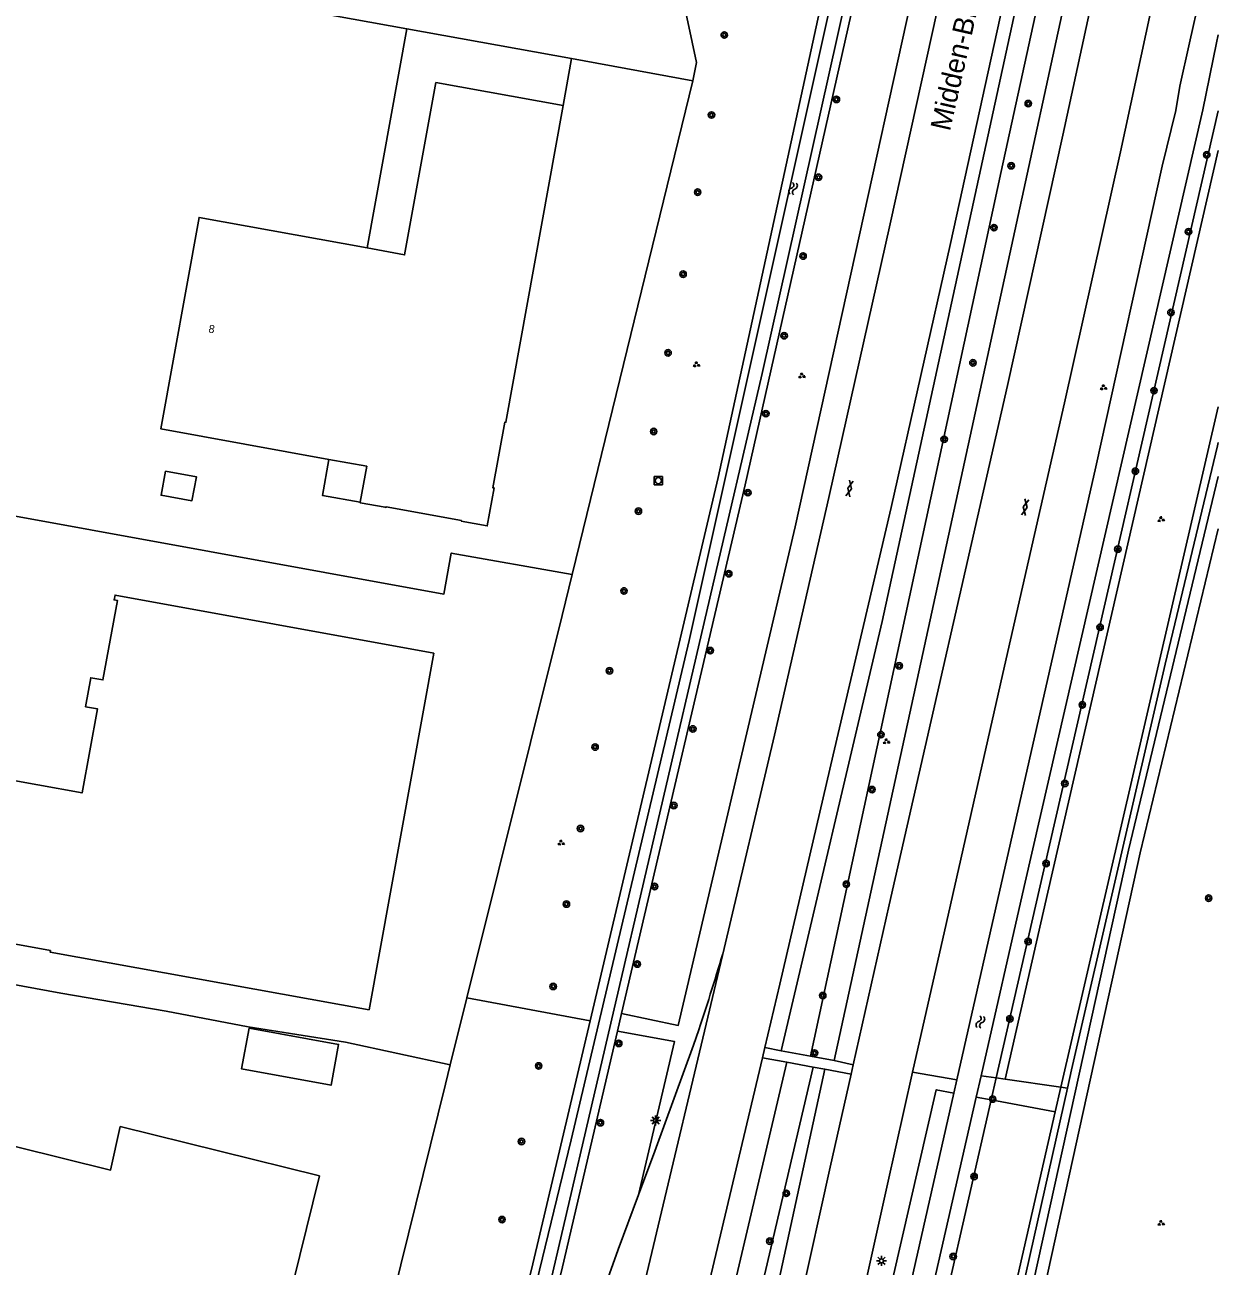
# Model space of a CAD drawing. Extents: x 130998 to 133001, y 398999 to 403002.
# Drawn here: x 132852.1 to 133000, y 399848.4 to 400002.3 of the extents above; entities that cross this region are included whole.
import ezdxf

# ---------------------------------------------------------------- set-up
doc = ezdxf.new("R2010")
doc.units = 0
for name, color, linetype in [('gg-afsc-hekwerk', 7, 'Continuous'), ('gg-anno-huisnummerreeks BGT', 7, 'Continuous'), ('gg-anno-openbare ruimte label', 7, 'Continuous'), ('gg-bbg-gedigitaliseerde bijgebouw', 7, 'Continuous'), ('gg-bbg-hoofdgebouw', 7, 'Continuous'), ('gg-bbg-luifel en loopbrug', 7, 'Continuous'), ('gg-knt-BGT kruinlijn', 7, 'Continuous'), ('gg-knt-bovenkant onderkant talud', 7, 'Continuous'), ('gg-knt-verharding', 7, 'Continuous'), ('gg-kntw-bovenkant insteek waterloop', 7, 'Continuous'), ('gg-kntw-waterlijn', 7, 'Continuous'), ('gt-grn-groengrens', 7, 'Continuous'), ('gt-grn-weggrens', 7, 'Continuous'), ('gt-symb-boom', 7, 'Continuous'), ('gt-symb-gesloten verharding', 7, 'Continuous'), ('gt-symb-groenvak', 7, 'Continuous'), ('gt-symb-lichtmast', 7, 'Continuous'), ('gt-symb-rioolschacht', 7, 'Continuous'), ('gt-symb-watersymbool', 7, 'Continuous')]:
    doc.layers.add(name, color=color, linetype=linetype)

# ---------------------------------------------------------------- blocks, each defined once
blk = doc.blocks.new('gt0-BOOM')
at = {"layer": 'gt-symb-boom'}
for radius in [0.4, 0.2]:
    blk.add_circle((0, 0), radius, dxfattribs=at)
blk = doc.blocks.new('gt0-GRVAK')
at = {"layer": 'gt-symb-groenvak'}
for p, q in [((-0.11, 0.19), (-0.23, 0.24)), ((-0.18, 0.15), (0.09, 0.15)), ((-0.09, 0.21), (-0.16, 0.32)), ((-0.05, 0.21), (-0.05, 0.39)), ((0, 0.21), (0.06, 0.32)), ((0.01, 0.19), (0.13, 0.24)), ((0.26, -0.05), (0.2, 0.06)), ((0.3, -0.05), (0.3, 0.13)), ((0.35, -0.05), (0.41, 0.06)), ((-0.24, -0.23), (-0.36, -0.18)), ((-0.32, -0.26), (-0.05, -0.26)), ((-0.23, -0.21), (-0.29, -0.09)), ((-0.18, -0.2), (-0.18, -0.02)), ((-0.14, -0.21), (-0.07, -0.09)), ((-0.12, -0.23), (0, -0.18)), ((0.24, -0.07), (0.12, -0.02)), ((0.17, -0.11), (0.44, -0.11)), ((0.37, -0.07), (0.49, -0.02))]:
    blk.add_line(p, q, dxfattribs=at)
blk = doc.blocks.new('gt0-WA')
at = {"layer": 'gt-symb-watersymbool'}
for centre, start, end in [((-0.32, 0.02), 28.0725, 151.9275), ((0.43, 0.42), 208.0725, 331.9275), ((-0.32, -0.43), 28.0725, 151.9275), ((0.43, -0.03), 208.0725, 331.9275)]:
    blk.add_arc(centre, 0.425, start, end, dxfattribs=at)
blk = doc.blocks.new('gt0-GESVH1')
at = {"layer": 'gt-symb-gesloten verharding'}
for p, q in [((-0.99, -0.26), (0.01, 0.24)), ((0.01, -0.26), (-0.99, 0.24)), ((0.01, 0.24), (1.01, -0.26)), ((1.01, 0.24), (0.01, -0.26))]:
    blk.add_line(p, q, dxfattribs=at)
blk = doc.blocks.new('gt0-LMAST')
at = {"layer": 'gt-symb-lichtmast'}
for p, q in [((-0.18, 0.17), (-0.45, 0.44)), ((-0.01, 0.25), (-0.01, 0.62)), ((0.17, 0.17), (0.44, 0.44)), ((-0.26, 0), (-0.63, 0)), ((-0.18, -0.18), (-0.45, -0.45)), ((-0.01, -0.25), (-0.01, -0.63)), ((0.44, -0.45), (0.17, -0.18)), ((0.24, 0), (0.62, 0))]:
    blk.add_line(p, q, dxfattribs=at)
blk.add_circle((-0.01, 0), 0.25, dxfattribs=at)
blk = doc.blocks.new('gt0-RS')
at = {"layer": 'gt-symb-rioolschacht'}
blk.add_lwpolyline([(-0.5, -0.5), (0.5, -0.5), (0.5, 0.5), (-0.5, 0.5)], close=True, dxfattribs=at)
blk.add_circle((0, 0), 0.375, dxfattribs=at)

msp = doc.modelspace()

# ---------------------------------------------------------------- linework, layer by layer
at = {"layer": 'gg-afsc-hekwerk'}
for p, q in [((132814.35, 400017.13), (132899.47, 400001.77)), ((132919.88, 399998.08), (132934.91, 399995.31))]:
    msp.add_line(p, q, dxfattribs=at)
for points in [[(132919.96, 399934.16), (132904.97, 399936.79), (132904.08, 399931.71), (132802.17, 399950.26)], [(132791.37, 399891.23), (132795.37, 399890.5), (132795.97, 399893.27), (132817.32, 399889.48), (132856.62, 399882.26), (132869.65, 399880.05), (132879.81, 399878.1), (132891.89, 399876.18), (132904.85, 399873.37)]]:
    msp.add_lwpolyline(points, dxfattribs=at)
at = {"layer": 'gg-bbg-gedigitaliseerde bijgebouw'}
msp.add_lwpolyline([(132879.93, 399877.93), (132891.01, 399875.91), (132890.09, 399870.85), (132879.01, 399872.87), (132879.93, 399877.93)], dxfattribs=at)
at = {"layer": 'gg-bbg-hoofdgebouw'}
msp.add_line((132902.84, 399924.41), (132894.81, 399880.19), dxfattribs=at)
for points in [[(132918.83, 399992.26), (132903.08, 399995.1), (132899.2, 399973.75), (132894.56, 399974.6)], [(132918.83, 399992.26), (132911.75, 399953.01), (132911.63, 399953.03), (132910.12, 399944.9), (132910.29, 399944.87), (132909.44, 399940.17), (132906.22, 399940.74), (132906.24, 399940.83), (132896.9, 399942.52), (132896.89, 399942.46), (132896.8, 399942.48), (132893.68, 399943.03), (132893.69, 399943.1)], [(132894.56, 399974.6), (132873.74, 399978.38), (132869, 399952.17), (132889.83, 399948.41)], [(132889.83, 399948.41), (132894.5, 399947.56), (132893.69, 399943.1)], [(132831.75, 399912.06), (132859.23, 399907.08), (132861.17, 399917.48), (132859.67, 399917.75), (132860.32, 399921.34), (132861.83, 399921.07), (132863.62, 399930.93), (132863.21, 399931), (132863.32, 399931.59), (132902.84, 399924.41)], [(132894.81, 399880.19), (132855.29, 399887.34), (132855.32, 399887.54), (132826.96, 399892.71)], [(132888.66, 399859.64), (132863.97, 399865.74), (132862.77, 399860.35), (132833.75, 399867.5)], [(132888.66, 399859.64), (132874.81, 399803.6), (132864.86, 399806.03)]]:
    msp.add_lwpolyline(points, dxfattribs=at)
at = {"layer": 'gg-bbg-luifel en loopbrug'}
for p, q in [((132894.56, 399974.6), (132899.47, 400001.77)), ((132919.88, 399998.08), (132899.47, 400001.77)), ((132919.88, 399998.08), (132918.83, 399992.26))]:
    msp.add_line(p, q, dxfattribs=at)
for points in [[(132893.69, 399943.1), (132889.02, 399943.95), (132889.83, 399948.41)], [(132869.56, 399946.96), (132873.4, 399946.26), (132872.85, 399943.27), (132869.02, 399943.97), (132869.56, 399946.96)]]:
    msp.add_lwpolyline(points, dxfattribs=at)
at = {"layer": 'gg-knt-BGT kruinlijn'}
for p, q in [((132980.52, 399870.63), (133000, 399954.9)), ((132979.82, 399867.56), (132980.52, 399870.63))]:
    msp.add_line(p, q, dxfattribs=at)
msp.add_lwpolyline([(132916.18, 399574.64), (132918.27, 399583.95), (132945.3, 399707.72), (132960.67, 399783.68), (132976.99, 399855.27), (132979.82, 399867.56)], dxfattribs=at)
at = {"layer": 'gg-knt-bovenkant onderkant talud'}
for p, q in [((132930.79, 400019.27), (132935.37, 399997.6)), ((132972.51, 399871.77), (132971.88, 399869.03))]:
    msp.add_line(p, q, dxfattribs=at)
for points in [[(132972.51, 399871.77), (132977.81, 399895.03), (133000, 399991.6)], [(132918.84, 399574.13), (132925.75, 399602.14), (132936.38, 399650.35), (132948.85, 399714.66), (132959.33, 399765.69), (132988.87, 399899.97), (133000, 399946.28)], [(132971.88, 399869.03), (132960.81, 399820.47), (132945.77, 399749.61), (132906.27, 399569.38)]]:
    msp.add_lwpolyline(points, dxfattribs=at)
at = {"layer": 'gg-knt-verharding'}
for p, q in [((132934.91, 399995.31), (132935.37, 399997.6)), ((132906.92, 399881.67), (132918.71, 399929.04)), ((132904.85, 399873.37), (132906.92, 399881.67)), ((132943.55, 399874.26), (132943.85, 399875.52)), ((132904.25, 399870.97), (132904.85, 399873.37)), ((132954.52, 399872.24), (132954.78, 399873.4))]:
    msp.add_line(p, q, dxfattribs=at)
for points in [[(132938.8, 399887.79), (132945.01, 399914.23), (132951.77, 399943.68), (132959.36, 399977.59), (132967.14, 400012.83), (132972.55, 400038.3)], [(132943.85, 399875.52), (132945.71, 399883.37), (132952.28, 399911.81), (132959.47, 399942.44), (132966.84, 399975.14), (132974.77, 400011.33), (132980.23, 400036.86)], [(132954.78, 399873.4), (132959.22, 399893.2), (132973.89, 399957.56), (132980.77, 399988.58), (132987.28, 400018.72), (132990.75, 400034.89)], [(132962.14, 399872.47), (132966.32, 399891.03), (132973.52, 399922.78), (132980.98, 399955.43), (132987.91, 399986.53), (132998.01, 400033.54)], [(132928.19, 399857.29), (132930.19, 399862.69), (132935.01, 399875.82), (132935.66, 399877.74)], [(132943.55, 399874.26), (132936.04, 399842.55), (132928.76, 399812.66), (132920.96, 399780.87), (132919.32, 399774.27), (132914.19, 399753.08), (132912.84, 399746.77), (132912.69, 399742.79), (132912.02, 399736.51), (132910.82, 399728.91), (132907.35, 399708.7), (132906.72, 399704.92)], [(132962.14, 399872.47), (132959.02, 399858.61), (132944.34, 399792.4), (132939.33, 399769.67), (132930.53, 399730.09), (132923.58, 399698.53), (132916.01, 399664.03), (132909.24, 399633.35)], [(132954.52, 399872.24), (132951.92, 399860.69), (132944.56, 399827.48), (132937.22, 399794.47), (132932.05, 399770.93), (132923.22, 399731.21), (132916.45, 399700.62), (132908.86, 399665.93), (132901.97, 399635.19)], [(132928.19, 399857.29), (132925.68, 399850.5), (132922.68, 399842.14), (132916.02, 399814.66), (132908.31, 399783.14), (132907.21, 399778.67), (132904.46, 399766.61), (132901, 399753.18), (132897.43, 399741.04), (132894.06, 399730.64), (132890.74, 399720.77), (132887.21, 399710.45), (132884.87, 399702.47), (132882.42, 399692.93), (132869.85, 399643.31)]]:
    msp.add_lwpolyline(points, dxfattribs=at)
msp.add_arc((132671.83, 399965.62), 278.08, 341.5771, 343.7461, dxfattribs=at)
at = {"layer": 'gg-kntw-bovenkant insteek waterloop'}
for p, q in [((132996.46, 400000), (133000, 400016.22)), ((132999.78, 400000), (133000, 400001.02)), ((132926.08, 399879.73), (132925.58, 399877.56)), ((132967.62, 399871.54), (132967.25, 399869.88)), ((132970.01, 399869.38), (132970.62, 399872.04))]:
    msp.add_line(p, q, dxfattribs=at)
for points in [[(132922.19, 399878.85), (132938.03, 399946.14), (132959.22, 400043.64), (132968.87, 400089.22), (132969.76, 400090.83), (132971.42, 400090.54)], [(132926.08, 399879.73), (132941.39, 399945.27), (132963.35, 400042.89), (132972.52, 400089.77)], [(132996.46, 400000), (132995.27, 399994.66), (132994.74, 399991.62), (132993.08, 399984.74), (132984.85, 399947.48), (132967.62, 399871.54)], [(132970.62, 399872.04), (132975.96, 399895.46), (132998.08, 399991.71), (132999.78, 400000)], [(132889.34, 399742.98), (132889.85, 399744.97), (132915.09, 399848.71), (132922.19, 399878.85)], [(132925.58, 399877.56), (132918.76, 399848.36), (132892.47, 399741.95)], [(132904.75, 399569.72), (132920.32, 399640.28), (132930.9, 399687.5), (132937.65, 399720.55), (132958.96, 399820.88), (132970.01, 399869.38)], [(132967.25, 399869.88), (132949.96, 399793.43), (132937.87, 399735.61), (132929.34, 399696.71), (132916.61, 399637.05), (132915.45, 399631.79)]]:
    msp.add_lwpolyline(points, dxfattribs=at)
at = {"layer": 'gg-kntw-waterlijn'}
msp.add_lwpolyline([(132890.61, 399743.75), (132919.83, 399864.09), (132934.45, 399925.97), (132960.96, 400045.33), (132969.86, 400089.55), (132971.42, 400089.24), (132955.97, 400014.97), (132943.52, 399959.03), (132917.57, 399847.68), (132891.99, 399743.33), (132890.61, 399743.75)], dxfattribs=at)
at = {"layer": 'gt-grn-groengrens'}
for p, q in [((132919.96, 399934.16), (132934.91, 399995.31)), ((132999.91, 399950.1), (133000, 399950.48)), ((132999.91, 399950.1), (133000, 399950.08)), ((132918.71, 399929.04), (132919.96, 399934.16)), ((132922.19, 399878.85), (132906.92, 399881.67)), ((132945.86, 399875.11), (132943.85, 399875.52)), ((132946.56, 399873.7), (132943.55, 399874.26)), ((132949.47, 399874.44), (132945.86, 399875.11)), ((132952.42, 399873.9), (132949.47, 399874.44)), ((132954.78, 399873.4), (132952.42, 399873.9)), ((132951.25, 399872.84), (132899.91, 399635.71)), ((132949.82, 399873.1), (132946.56, 399873.7)), ((132951.25, 399872.84), (132949.82, 399873.1)), ((132951.25, 399872.84), (132954.52, 399872.24)), ((132967.62, 399871.54), (132962.14, 399872.47)), ((132883.85, 399788.17), (132904.25, 399870.97)), ((132972.51, 399871.77), (132970.62, 399872.04)), ((132973.6, 399871.62), (132972.51, 399871.77)), ((132980.52, 399870.63), (132973.6, 399871.62)), ((132971.88, 399869.03), (132970.01, 399869.38)), ((132981.33, 399870.51), (132980.52, 399870.63)), ((132979.82, 399867.56), (132971.88, 399869.03))]:
    msp.add_line(p, q, dxfattribs=at)
for points in [[(132945.86, 399875.11), (132958.35, 399928.33), (132985.27, 400051.81), (133000, 400124.13)], [(132949.47, 399874.44), (132973.13, 399984.06), (132999.96, 400107.04), (133000, 400107.24)], [(132981.45, 400096.68), (132979.4, 400086.88), (132977.16, 400076.72), (132969.36, 400038.9), (132947.6, 399940.04), (132933.11, 399878.27), (132926.08, 399879.73)], [(132952.42, 399873.9), (132967.96, 399945.23), (132994.53, 400067.49), (133000, 400092.73)], [(132973.6, 399871.62), (132978.88, 399894.78), (133000, 399986.69)], [(132999.91, 399950.1), (132993.45, 399923.02), (132981.83, 399872.78), (132981.33, 399870.51)], [(132999.55, 399657.61), (132956.05, 399665.54), (132938.61, 399572), (132920.67, 399575.32), (132927.21, 399601.8), (132937.85, 399650.05), (132950.32, 399714.37), (132960.79, 399765.38), (132990.33, 399899.64), (133000, 399939.78)], [(132925.58, 399877.56), (132932.64, 399876.26), (132928.19, 399857.29)], [(132894.45, 399637.09), (132912.71, 399714.35), (132949.82, 399873.1)], [(132906.72, 399704.92), (132915.58, 399745.86), (132938.68, 399840.16), (132946.56, 399873.7)], [(132967.25, 399869.88), (132965.06, 399870.3), (132949.9, 399804.42), (132938.84, 399750.18), (132915.42, 399641.24), (132913.45, 399632.29)], [(132981.33, 399870.51), (132968.74, 399814.34), (132957.99, 399764.15), (132951.79, 399734.46), (132938.92, 399671.97), (132932.58, 399642.4), (132918.85, 399580.55), (132915.85, 399567.25)]]:
    msp.add_lwpolyline(points, dxfattribs=at)
at = {"layer": 'gt-grn-weggrens'}
msp.add_line((132912.43, 399776.95), (132938.8, 399887.79), dxfattribs=at)

# ---------------------------------------------------------------- block references
at = {"layer": 'gt-symb-boom'}
for p in [(132938.81, 400000.99), (132952.7, 399993.01), (132976.47, 399992.49), (132937.22, 399991.08), (132998.58, 399986.15), (132974.36, 399984.79), (132950.48, 399983.36), (132935.51, 399981.51), (132972.22, 399977.12), (132996.32, 399976.62), (132948.57, 399973.6), (132933.7, 399971.36), (132994.15, 399966.61), (132946.22, 399963.73), (132931.84, 399961.6), (132969.62, 399960.37), (132992.05, 399956.92), (132943.96, 399954.07), (132930.06, 399951.86), (132966.05, 399950.89), (132989.74, 399946.94), (132941.73, 399944.28), (132928.17, 399941.99), (132987.57, 399937.27), (132939.36, 399934.24), (132926.38, 399932.1), (132985.37, 399927.6), (132937.07, 399924.71), (132960.48, 399922.82), (132924.58, 399922.21), (132983.17, 399917.98), (132934.91, 399915), (132958.22, 399914.3), (132922.8, 399912.76), (132957.11, 399907.49), (132981, 399908.25), (132932.55, 399905.51), (132921, 399902.67), (132978.68, 399898.32), (132930.18, 399895.48), (132953.93, 399895.76), (132998.82, 399894.04), (132919.25, 399893.3), (132976.45, 399888.67), (132928.03, 399885.87), (132917.61, 399883.1), (132951.01, 399881.96), (132974.2, 399879.08), (132925.73, 399876.04), (132949.99, 399874.85), (132915.81, 399873.25), (132972.06, 399869.14), (132923.46, 399866.21), (132913.68, 399863.88), (132969.76, 399859.55), (132946.49, 399857.46), (132911.27, 399854.21), (132944.45, 399851.54), (132967.17, 399849.64)]:
    msp.add_blockref('gt0-BOOM', p, dxfattribs=at)
at = {"layer": 'gt-symb-gesloten verharding'}
for p, rotation in [((132954.33, 399944.79), 77.93725396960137), ((132976.07, 399942.47), 77.93725397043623)]:
    msp.add_blockref('gt0-GESVH1', p, dxfattribs=dict(at, rotation=rotation))
at = {"layer": 'gt-symb-groenvak'}
for p, rotation in [((132935.34, 399960.14), -10.30997039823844), ((132948.4, 399958.75), -10.309970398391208), ((132985.78, 399957.29), -10.30997039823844), ((132992.9, 399940.96), -10.30997039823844), ((132958.87, 399913.44), -10.30997039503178), ((132918.57, 399900.87), -10.309970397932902), ((132992.9, 399853.75), -10.30997039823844)]:
    msp.add_blockref('gt0-GRVAK', p, dxfattribs=dict(at, rotation=rotation))
at = {"layer": 'gt-symb-lichtmast'}
for p in [(132930.31, 399866.48), (132958.29, 399849.09)]:
    msp.add_blockref('gt0-LMAST', p, dxfattribs=at)
at = {"layer": 'gt-symb-rioolschacht'}
msp.add_blockref('gt0-RS', (132930.64, 399945.77), dxfattribs=at)
at = {"layer": 'gt-symb-watersymbool'}
for p, rotation in [((132947.32, 399981.9), 78.17329607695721), ((132970.52, 399878.64), 77.17287657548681)]:
    msp.add_blockref('gt0-WA', p, dxfattribs=dict(at, rotation=rotation))

# ---------------------------------------------------------------- texts
at = {"layer": 'gg-anno-huisnummerreeks BGT'}
msp.add_text('8', height=1, rotation=349.7, dxfattribs=at).set_placement((132874.84, 399964.14))
at = {"layer": 'gg-anno-openbare ruimte label'}
msp.add_text('Midden-Brabantweg', height=2.5, rotation=77.2, dxfattribs=at).set_placement((132966.76, 399988.98))

doc.saveas('drawing.dxf')
